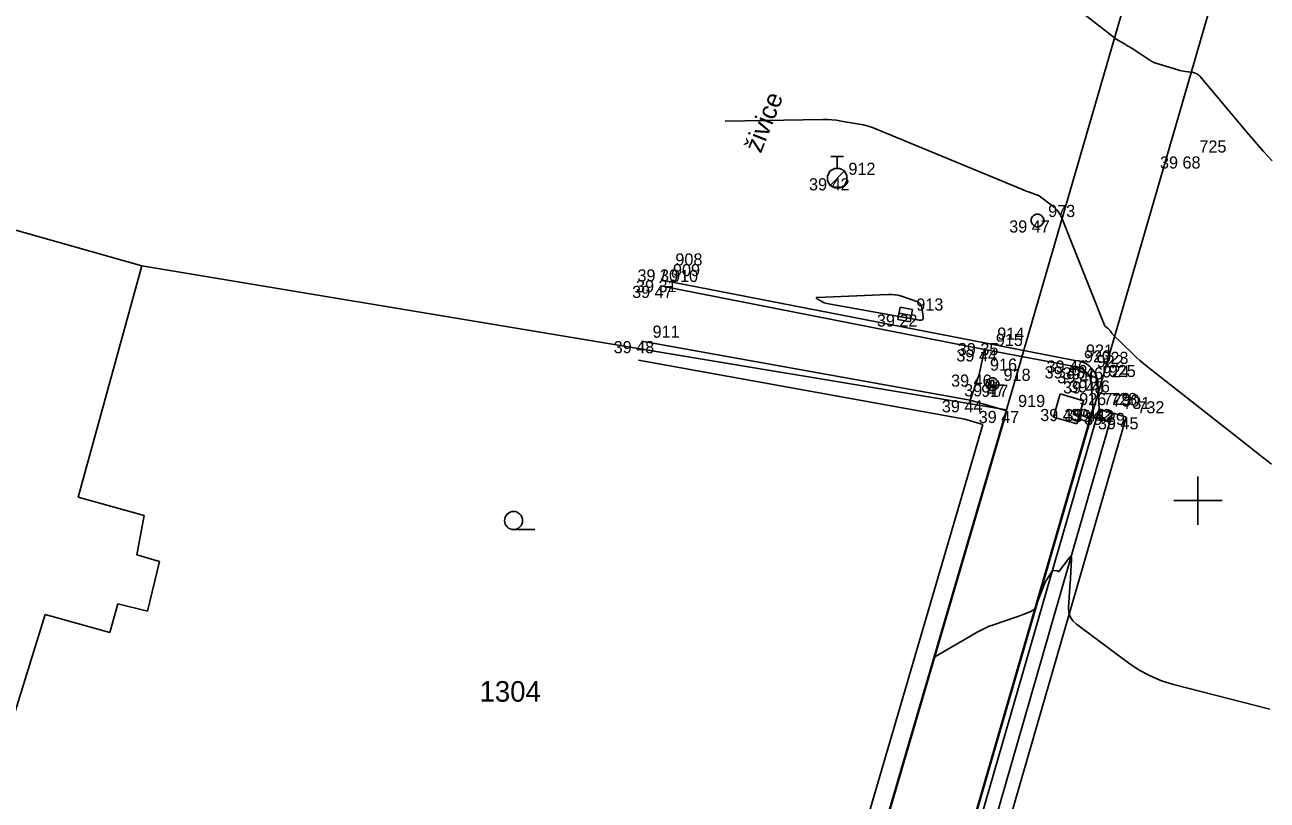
# Model space of a CAD drawing. Extents: x -702257 to -701487, y -1009871 to -1008841.
# Drawn here: x -701724.2 to -701698.57, y -1009156.18 to -1009140.19 of the extents above; entities that cross this region are included whole.
import ezdxf

# ---------------------------------------------------------------- set-up
doc = ezdxf.new("R2010")
doc.units = 0
for name, color, linetype in [('Ex_Minor Contours', 7, 'Continuous'), ('Z_body', 7, 'Continuous'), ('Z_body_cisla', 7, 'Continuous'), ('Z_body_vysky_redukovane', 7, 'Continuous'), ('Z_hektometricka_sit', 7, 'Continuous'), ('Z_katastr_cisla_pozemkova', 7, 'Continuous'), ('Z_katastr_hranice', 7, 'Continuous'), ('Z_katastr_znacky_kultur', 7, 'Continuous'), ('Z_komunikace', 7, 'Continuous'), ('Z_obruba', 7, 'Continuous'), ('Z_ploty', 7, 'Continuous'), ('Z_popisy', 7, 'Continuous'), ('Z_rozhranni', 7, 'Continuous'), ('Z_site_kanalizace_znaky', 7, 'Continuous'), ('Z_site_nerozlisene_znaky', 7, 'Continuous'), ('Z_site_vodovod_znaky', 7, 'Continuous'), ('Z_sloupy', 7, 'Continuous'), ('Z_zlabek', 7, 'Continuous')]:
    doc.layers.add(name, color=color, linetype=linetype)

# ---------------------------------------------------------------- blocks, each defined once
blk = doc.blocks.new('POINT_DISPLAY')
blk.add_line((0, 0), (0, 0))
blk = doc.blocks.new('Z601')
for p, q in [((-0.13, 0.03), (-0.1, 0.08)), ((-0.13, -0.03), (-0.13, 0.03)), ((-0.1, 0.08), (-0.08, 0.1)), ((-0.08, 0.1), (-0.03, 0.13)), ((-0.08, 0.05), (-0.08, -0.05)), ((-0.03, 0.13), (0.03, 0.13)), ((-0.03, -0.08), (-0.03, 0.08)), ((-0.03, 0.08), (0.03, 0.08)), ((0.03, 0.13), (0.08, 0.1)), ((0.03, 0.08), (0.03, -0.08)), ((0.08, 0.1), (0.1, 0.08)), ((0.08, -0.05), (0.08, 0.05)), ((0.1, 0.08), (0.13, 0.03)), ((0.13, 0.03), (0.13, -0.03)), ((-0.1, -0.08), (-0.13, -0.03)), ((-0.08, -0.1), (-0.1, -0.08)), ((-0.08, -0.05), (-0.03, -0.08)), ((-0.03, -0.13), (-0.08, -0.1)), ((0.03, -0.13), (-0.03, -0.13)), ((0.03, -0.08), (0.08, -0.05)), ((0.08, -0.1), (0.03, -0.13)), ((0.1, -0.08), (0.08, -0.1)), ((0.13, -0.03), (0.1, -0.08))]:
    blk.add_line(p, q)
blk = doc.blocks.new('Z46260')
for p, q in [((0.13, 0.13), (-0.13, 0.13)), ((-0.13, 0.13), (-0.13, -0.13)), ((0.13, 0), (-0.13, 0)), ((0.13, -0.13), (0.13, 0.13)), ((-0.13, -0.13), (0.13, -0.13))]:
    blk.add_line(p, q)
blk = doc.blocks.new('Z18')
for p, q in [((-0.13, 0.45), (0.13, 0.45)), ((0, 0.2), (0, 0.45)), ((-0.2, 0.05), (-0.15, 0.15)), ((-0.2, -0.05), (-0.2, 0.05)), ((-0.15, 0.15), (-0.05, 0.2)), ((0.15, 0.15), (-0.15, -0.15)), ((-0.05, 0.2), (0.05, 0.2)), ((0.05, 0.2), (0.15, 0.15)), ((0.15, 0.15), (0.2, 0.05)), ((0.2, 0.05), (0.2, -0.05)), ((-0.15, -0.15), (-0.2, -0.05)), ((-0.05, -0.2), (-0.15, -0.15)), ((0.05, -0.2), (-0.05, -0.2)), ((0.15, -0.15), (0.05, -0.2)), ((0.2, -0.05), (0.15, -0.15))]:
    blk.add_line(p, q)
blk = doc.blocks.new('Z614')
for p, q in [((-0.13, 0.03), (-0.1, 0.08)), ((-0.13, -0.03), (-0.13, 0.03)), ((-0.1, 0.08), (-0.08, 0.1)), ((-0.08, 0.1), (-0.03, 0.13)), ((-0.03, 0.13), (0.03, 0.13)), ((0.03, 0.13), (0.08, 0.1)), ((0.08, 0.1), (0.1, 0.08)), ((0.1, 0.08), (0.13, 0.03)), ((0.13, 0.03), (0.13, -0.03)), ((-0.1, -0.08), (-0.13, -0.03)), ((-0.08, -0.1), (-0.1, -0.08)), ((-0.03, -0.13), (-0.08, -0.1)), ((0.03, -0.13), (-0.03, -0.13)), ((0.08, -0.1), (0.03, -0.13)), ((0.1, -0.08), (0.08, -0.1)), ((0.13, -0.03), (0.1, -0.08))]:
    blk.add_line(p, q)
blk = doc.blocks.new('Z608')
for p, q in [((0.25, 0.25), (-0.25, 0.25)), ((-0.25, 0.25), (-0.25, -0.25)), ((0.25, -0.25), (0.25, 0.25)), ((-0.25, -0.25), (0.25, -0.25))]:
    blk.add_line(p, q)

msp = doc.modelspace()

# ---------------------------------------------------------------- linework, layer by layer
at = {"layer": 'Ex_Minor Contours'}
for points in [[(-701698.466, -1009142.994), (-701698.646, -1009142.8), (-701698.821, -1009142.602), (-701698.993, -1009142.4), (-701699.96, -1009141.244), (-701699.988, -1009141.215), (-701700.02, -1009141.194), (-701700.055, -1009141.179), (-701700.094, -1009141.17), (-701700.256, -1009141.148), (-701700.296, -1009141.142), (-701700.336, -1009141.134), (-701700.376, -1009141.124), (-701700.415, -1009141.113), (-701700.886, -1009140.967), (-701700.909, -1009140.959), (-701700.931, -1009140.949), (-701700.953, -1009140.938), (-701700.973, -1009140.925), (-701701.054, -1009140.87), (-701701.074, -1009140.856), (-701701.095, -1009140.842), (-701701.115, -1009140.829), (-701701.136, -1009140.815), (-701701.231, -1009140.754), (-701701.254, -1009140.739), (-701701.276, -1009140.725), (-701701.299, -1009140.71), (-701701.323, -1009140.696), (-701701.427, -1009140.632), (-701701.452, -1009140.617), (-701701.478, -1009140.602), (-701701.503, -1009140.587), (-701701.529, -1009140.572), (-701701.685, -1009140.483), (-701701.695, -1009140.477), (-701701.697, -1009140.476), (-701702.986, -1009139.466)], [(-701698.479, -1009149.247), (-701698.586, -1009149.166), (-701698.693, -1009149.086), (-701698.799, -1009149.004), (-701698.905, -1009148.921), (-701701.045, -1009147.234), (-701701.123, -1009147.171), (-701701.198, -1009147.107), (-701701.272, -1009147.04), (-701701.345, -1009146.971), (-701701.761, -1009146.566), (-701701.767, -1009146.56), (-701701.772, -1009146.553), (-701701.778, -1009146.546), (-701701.783, -1009146.539), (-701701.806, -1009146.505), (-701701.809, -1009146.5), (-701701.813, -1009146.495), (-701701.816, -1009146.49), (-701701.82, -1009146.486), (-701701.841, -1009146.463), (-701701.847, -1009146.457), (-701701.86, -1009146.445), (-701701.867, -1009146.44), (-701701.905, -1009146.411), (-701701.912, -1009146.406), (-701701.918, -1009146.399), (-701701.923, -1009146.392), (-701701.927, -1009146.384), (-701702.817, -1009144.154), (-701702.845, -1009144.095), (-701702.879, -1009144.042), (-701702.921, -1009143.993), (-701702.969, -1009143.95), (-701703.275, -1009143.711), (-701703.28, -1009143.707), (-701703.286, -1009143.705), (-701703.305, -1009143.698), (-701703.308, -1009143.697), (-701703.494, -1009143.633), (-701703.526, -1009143.622), (-701703.557, -1009143.61), (-701703.589, -1009143.598), (-701703.62, -1009143.585), (-701706.628, -1009142.337), (-701706.716, -1009142.303), (-701706.806, -1009142.274), (-701706.897, -1009142.251), (-701706.989, -1009142.232), (-701707.362, -1009142.169), (-701707.455, -1009142.155), (-701707.549, -1009142.146), (-701707.643, -1009142.141), (-701707.737, -1009142.14), (-701709.751, -1009142.173)], [(-701705.429, -1009153.227), (-701704.557, -1009152.717), (-701704.475, -1009152.672), (-701704.39, -1009152.63), (-701704.304, -1009152.593), (-701704.216, -1009152.561), (-701703.757, -1009152.405), (-701703.718, -1009152.391), (-701703.679, -1009152.377), (-701703.641, -1009152.363), (-701703.602, -1009152.348), (-701703.449, -1009152.289), (-701703.413, -1009152.271), (-701703.384, -1009152.247), (-701703.36, -1009152.218), (-701703.343, -1009152.182), (-701703.18, -1009151.753), (-701703.166, -1009151.72), (-701703.151, -1009151.687), (-701703.135, -1009151.656), (-701703.116, -1009151.625), (-701703.017, -1009151.465), (-701703.01, -1009151.456), (-701703, -1009151.449), (-701702.989, -1009151.446), (-701702.977, -1009151.445), (-701702.906, -1009151.452), (-701702.901, -1009151.453), (-701702.897, -1009151.454), (-701702.893, -1009151.455), (-701702.889, -1009151.457), (-701702.873, -1009151.463), (-701702.869, -1009151.464), (-701702.866, -1009151.464), (-701702.862, -1009151.462), (-701702.86, -1009151.459), (-701702.666, -1009151.193), (-701702.638, -1009151.16), (-701702.618, -1009151.153), (-701702.608, -1009151.171), (-701702.607, -1009151.214), (-701702.622, -1009151.451), (-701702.625, -1009151.51), (-701702.629, -1009151.568), (-701702.632, -1009151.626), (-701702.636, -1009151.684), (-701702.667, -1009152.209), (-701702.662, -1009152.31), (-701702.634, -1009152.401), (-701702.583, -1009152.481), (-701702.508, -1009152.55), (-701701.425, -1009153.352), (-701701.211, -1009153.496), (-701700.985, -1009153.617), (-701700.749, -1009153.716), (-701700.503, -1009153.792), (-701698.519, -1009154.301)]]:
    msp.add_lwpolyline(points, dxfattribs=at)
msp.add_lwpolyline([(-701705.71, -1009145.977), (-701705.731, -1009145.943), (-701705.761, -1009145.916), (-701705.8, -1009145.896), (-701706.116, -1009145.786), (-701706.183, -1009145.765), (-701706.252, -1009145.752), (-701706.322, -1009145.745), (-701706.392, -1009145.745), (-701707.845, -1009145.809), (-701707.866, -1009145.812), (-701707.874, -1009145.818), (-701707.87, -1009145.827), (-701707.853, -1009145.839), (-701707.758, -1009145.895), (-701707.733, -1009145.908), (-701707.708, -1009145.919), (-701707.682, -1009145.927), (-701707.656, -1009145.933), (-701705.746, -1009146.279), (-701705.707, -1009146.281), (-701705.681, -1009146.269), (-701705.668, -1009146.243), (-701705.669, -1009146.204), (-701705.698, -1009146.019)], close=True, dxfattribs=at)
at = {"layer": 'Z_hektometricka_sit'}
for p, q in [((-701700, -1009149.5), (-701700, -1009150.5)), ((-701700, -1009149.5), (-701700, -1009150.5)), ((-701700.5, -1009150), (-701699.5, -1009150)), ((-701700.5, -1009150), (-701699.5, -1009150))]:
    msp.add_line(p, q, dxfattribs=at)
at = {"layer": 'Z_katastr_hranice'}
for p, q in [((-701703.95, -1009148.13), (-701696.38, -1009122.06)), ((-701708.88, -1009171.29), (-701694.63, -1009122.18)), ((-701721.79, -1009145.16), (-701724.56, -1009144.37)), ((-701723.1, -1009149.93), (-701721.79, -1009145.16)), ((-701703.95, -1009148.13), (-701721.79, -1009145.16)), ((-701707.68, -1009160.87), (-701703.95, -1009148.13)), ((-701721.74, -1009150.31), (-701723.1, -1009149.93)), ((-701721.89, -1009151.12), (-701721.74, -1009150.31)), ((-701721.42, -1009151.26), (-701721.89, -1009151.12)), ((-701721.67, -1009152.28), (-701721.42, -1009151.26)), ((-701722.45, -1009152.72), (-701722.28, -1009152.13)), ((-701722.28, -1009152.13), (-701721.67, -1009152.28)), ((-701724.93, -1009156.05), (-701723.78, -1009152.35)), ((-701723.78, -1009152.35), (-701722.45, -1009152.72))]:
    msp.add_line(p, q, dxfattribs=at)
at = {"layer": 'Z_katastr_znacky_kultur'}
msp.add_line((-701714.118, -1009150.6), (-701713.681, -1009150.6), dxfattribs=at)
msp.add_circle((-701714.118, -1009150.412), 0.187, dxfattribs=at)
at = {"layer": 'Z_komunikace'}
for p, q in [((-701711, -1009145.23), (-701711.05, -1009145.45)), ((-701711.05, -1009145.45), (-701704.37, -1009146.75)), ((-701704.37, -1009146.75), (-701702.54, -1009147.11)), ((-701702.07, -1009147.52), (-701702.04, -1009148.11)), ((-701704.76, -1009157.52), (-701702.04, -1009148.11))]:
    msp.add_line(p, q, dxfattribs=at)
msp.add_arc((-701702.553, -1009147.599), 0.489, 9.2968, 88.5042, dxfattribs=at)
at = {"layer": 'Z_obruba'}
for p, q in [((-701704.4, -1009146.88), (-701711.09, -1009145.57)), ((-701702.58, -1009147.23), (-701704.4, -1009146.88)), ((-701702.17, -1009148.11), (-701702.2, -1009147.54)), ((-701702.17, -1009148.11), (-701704.89, -1009157.5))]:
    msp.add_line(p, q, dxfattribs=at)
msp.add_arc((-701702.58, -1009147.618), 0.388, 11.5752, 90.0104, dxfattribs=at)
at = {"layer": 'Z_ploty'}
for p, q in [((-701704.7, -1009147.93), (-701711.47, -1009146.71)), ((-701704.81, -1009148.32), (-701711.54, -1009147.1)), ((-701703.94, -1009148.15), (-701704.7, -1009147.93)), ((-701706.58, -1009157.15), (-701703.94, -1009148.15)), ((-701706.96, -1009157.04), (-701704.44, -1009148.43)), ((-701704.44, -1009148.43), (-701704.81, -1009148.32))]:
    msp.add_line(p, q, dxfattribs=at)
at = {"layer": 'Z_rozhranni'}
for q in [(-701704.4, -1009146.88), (-701704.7, -1009147.93)]:
    msp.add_line((-701704.51, -1009147.4), q, dxfattribs=at)
at = {"layer": 'Z_zlabek'}
for p, q in [((-701701.76, -1009148.19), (-701704.46, -1009157.55)), ((-701704.18, -1009157.6), (-701701.48, -1009148.28)), ((-701701.99, -1009148.13), (-701702.04, -1009148.11)), ((-701701.76, -1009148.19), (-701701.99, -1009148.13)), ((-701701.48, -1009148.28), (-701701.76, -1009148.19))]:
    msp.add_line(p, q, dxfattribs=at)

# ---------------------------------------------------------------- block references
at = {"layer": 'Z_body'}
for p in [(-701700.2, -1009142.9), (-701707.44, -1009143.35), (-701703.31, -1009144.22), (-701711.05, -1009145.45), (-701711, -1009145.23), (-701711.09, -1009145.57), (-701706.04, -1009146.16), (-701711.47, -1009146.71), (-701704.37, -1009146.75), (-701704.4, -1009146.88), (-701702.58, -1009147.23), (-701702.54, -1009147.11), (-701702.21, -1009147.25), (-701704.51, -1009147.4), (-701702.32, -1009147.33), (-701702.07, -1009147.52), (-701704.24, -1009147.6), (-701702.2, -1009147.54), (-701704.7, -1009147.93), (-701703.94, -1009148.15), (-701702.67, -1009148.11), (-701702.17, -1009148.11), (-701702.04, -1009148.11), (-701701.99, -1009148.13), (-701701.76, -1009148.19), (-701701.48, -1009148.28)]:
    msp.add_blockref('POINT_DISPLAY', p, dxfattribs=at)
at = {"layer": 'Z_site_kanalizace_znaky', "rotation": -10.800000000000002}
msp.add_blockref('Z46260', (-701706.04, -1009146.16), dxfattribs=at)
at = {"layer": 'Z_site_nerozlisene_znaky', "rotation": -16.200000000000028}
msp.add_blockref('Z608', (-701702.67, -1009148.11), dxfattribs=at)
at = {"layer": 'Z_site_vodovod_znaky'}
for name, p in [('Z18', (-701707.44, -1009143.35)), ('Z614', (-701703.31, -1009144.22))]:
    msp.add_blockref(name, p, dxfattribs=at)
at = {"layer": 'Z_sloupy'}
msp.add_blockref('Z601', (-701704.24, -1009147.6), dxfattribs=at)

# ---------------------------------------------------------------- texts
at = {"layer": 'Z_body_cisla'}
for s, p in [('725', (-701699.97, -1009142.82)), ('912', (-701707.21, -1009143.28)), ('973', (-701703.09, -1009144.15)), ('908', (-701710.78, -1009145.15)), ('909', (-701710.83, -1009145.37)), ('910', (-701710.87, -1009145.49)), ('913', (-701705.81, -1009146.08)), ('911', (-701711.25, -1009146.64)), ('914', (-701704.14, -1009146.68)), ('915', (-701704.17, -1009146.81)), ('920', (-701702.35, -1009147.15)), ('921', (-701702.31, -1009147.03)), ('922', (-701702.09, -1009147.25)), ('923', (-701701.99, -1009147.18)), ('916', (-701704.29, -1009147.32)), ('924', (-701701.97, -1009147.46)), ('925', (-701701.84, -1009147.45)), ('918', (-701704.01, -1009147.53)), ('917', (-701704.47, -1009147.86)), ('926', (-701702.45, -1009148.03)), ('729', (-701701.95, -1009148.03)), ('728', (-701701.81, -1009148.03)), ('919', (-701703.71, -1009148.07)), ('730', (-701701.76, -1009148.06)), ('731', (-701701.54, -1009148.11)), ('732', (-701701.25, -1009148.2))]:
    msp.add_text(s, height=0.25, dxfattribs=at).set_placement(p)
at = {"layer": 'Z_body_vysky_redukovane'}
for s, p in [('39 68', (-701700.783, -1009143.15)), ('39 42', (-701708.023, -1009143.6)), ('39 47', (-701703.893, -1009144.47)), ('39 31', (-701711.592, -1009145.7)), ('39 30', (-701711.562, -1009145.48)), ('39 47', (-701711.673, -1009145.82)), ('39 22', (-701706.623, -1009146.41)), ('39 48', (-701712.053, -1009146.96)), ('39 35', (-701704.953, -1009147)), ('39 44', (-701704.983, -1009147.13)), ('39 48', (-701703.163, -1009147.48)), ('39 46', (-701703.123, -1009147.36)), ('39 46', (-701702.793, -1009147.5)), ('39 46', (-701705.093, -1009147.65)), ('39 48', (-701702.903, -1009147.58)), ('39 46', (-701702.653, -1009147.77)), ('39 47', (-701704.823, -1009147.85)), ('39 48', (-701702.783, -1009147.79)), ('39 44', (-701705.283, -1009148.18)), ('39 47', (-701704.523, -1009148.4)), ('39 45', (-701703.253, -1009148.36)), ('39 44', (-701702.753, -1009148.36)), ('39 42', (-701702.623, -1009148.36)), ('39 42', (-701702.573, -1009148.38)), ('39 39', (-701702.343, -1009148.44)), ('39 45', (-701702.063, -1009148.53))]:
    msp.add_text(s, height=0.25, dxfattribs=at).set_placement(p)
at = {"layer": 'Z_katastr_cisla_pozemkova'}
msp.add_text('1304', height=0.425, dxfattribs=at).set_placement((-701714.82, -1009154.15))
at = {"layer": 'Z_popisy'}
msp.add_text('živice', height=0.38, rotation=68.4, dxfattribs=at).set_placement((-701709.017, -1009142.85))

doc.saveas('drawing.dxf')
